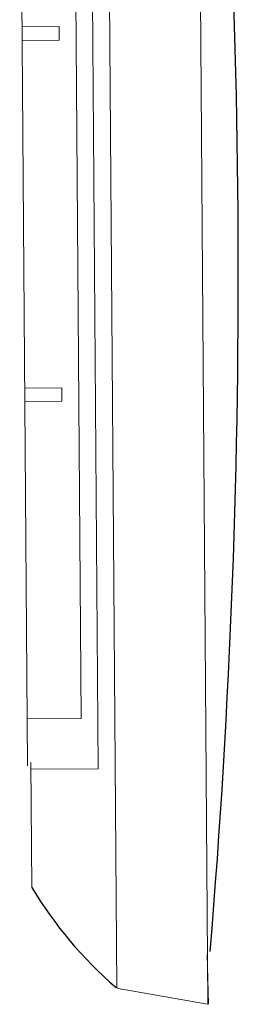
# Model space of a CAD drawing. Header units: feet. Extents: x 8 to 127, y 6 to 90.
# Tile 438 of 538: x 48.1692 to 48.2017, y 58.9145 to 59.0604. Entities that reach past the tile are written whole.
import ezdxf

# ---------------------------------------------------------------- set-up
doc = ezdxf.new("R2010")
doc.units = ezdxf.units.FT
doc.header["$MEASUREMENT"] = 0
doc.layers.add('MOBILIÁRIO2', color=250, linetype='Continuous')

msp = doc.modelspace()

# ---------------------------------------------------------------- linework, layer by layer
at = {"layer": 'MOBILIÁRIO2', "lineweight": 5}
for p, q in [((48.19715305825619, 58.91453331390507), (48.19546269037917, 59.14201660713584)), ((48.19715305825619, 58.91453331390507), (48.19546269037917, 59.14201660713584)), ((48.18363482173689, 58.91694744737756), (48.18198168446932, 59.13940020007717)), ((48.18363482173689, 58.91694744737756), (48.18198168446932, 59.13940020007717)), ((48.17039099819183, 58.94984435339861), (48.16922621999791, 59.10631087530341)), ((48.17039099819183, 58.94984435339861), (48.16922621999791, 59.10631087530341)), ((48.17972223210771, 59.10688856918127), (48.18089441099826, 58.94942207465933)), ((48.17972223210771, 59.10688856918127), (48.18089441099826, 58.94942207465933)), ((48.17833908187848, 58.95688879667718), (48.17727769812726, 59.09938484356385)), ((48.17833908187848, 58.95688879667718), (48.17727769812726, 59.09938484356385)), ((48.16957394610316, 59.05932673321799), (48.17507379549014, 59.05936743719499)), ((48.16957394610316, 59.05932673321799), (48.17507379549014, 59.05936743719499)), ((48.17507379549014, 59.05936743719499), (48.17508859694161, 59.05736749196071)), ((48.17507379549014, 59.05936743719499), (48.17508859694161, 59.05736749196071)), ((48.17508859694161, 59.05736749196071), (48.16958874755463, 59.05732678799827)), ((48.17508859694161, 59.05736749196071), (48.16958874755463, 59.05732678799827)), ((48.16997666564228, 59.00582824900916), (48.17547651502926, 59.0058689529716)), ((48.16997666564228, 59.00582824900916), (48.17547651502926, 59.0058689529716)), ((48.17547651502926, 59.0058689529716), (48.17549131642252, 59.00386900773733)), ((48.17547651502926, 59.0058689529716), (48.17549131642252, 59.00386900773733)), ((48.17549131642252, 59.00386900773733), (48.16999146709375, 59.00382830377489)), ((48.17549131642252, 59.00386900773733), (48.16999146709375, 59.00382830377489)), ((48.17033930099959, 58.9568295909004), (48.17833908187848, 58.95688879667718)), ((48.17033930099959, 58.9568295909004), (48.17833908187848, 58.95688879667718)), ((48.17088728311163, 58.95034817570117), (48.1710243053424, 58.9318339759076)), ((48.18089441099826, 58.94942207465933), (48.17089468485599, 58.94934806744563)), ((48.18089441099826, 58.94942207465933), (48.17089468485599, 58.94934806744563)), ((48.19706657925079, 58.92193405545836), (48.19723277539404, 58.91453838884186)), ((48.19706657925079, 58.92193405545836), (48.19723277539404, 58.91453838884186)), ((48.18385723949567, 58.91689525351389), (48.1835307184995, 58.91701659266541)), ((48.18385723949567, 58.91689525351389), (48.1835307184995, 58.91701659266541)), ((48.19707384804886, 58.91454094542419), (48.18385723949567, 58.91689525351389)), ((48.19707384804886, 58.91454094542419), (48.18385723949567, 58.91689525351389))]:
    msp.add_line(p, q, dxfattribs=at)
at = {"layer": 'MOBILIÁRIO2'}
for centre, radius, start, end in [((46.98682067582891, 59.02299933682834), 1.214845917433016, 355.2487741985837, 5.601139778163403), ((46.98682067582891, 59.02299933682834), 1.214845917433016, 355.2487741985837, 5.601139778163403), ((48.22372323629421, 58.96362717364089), 0.06154660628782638, 211.1025271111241, 229.2286510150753), ((48.22372323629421, 58.96362717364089), 0.06154660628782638, 211.1025271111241, 229.2286510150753), ((48.18385723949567, 58.91739525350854), 0.000499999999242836, 0, 0), ((48.18385723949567, 58.91739525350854), 0.000499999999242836, 0, 0)]:
    msp.add_arc(centre, radius, start, end, dxfattribs=at)

doc.saveas('drawing.dxf')
